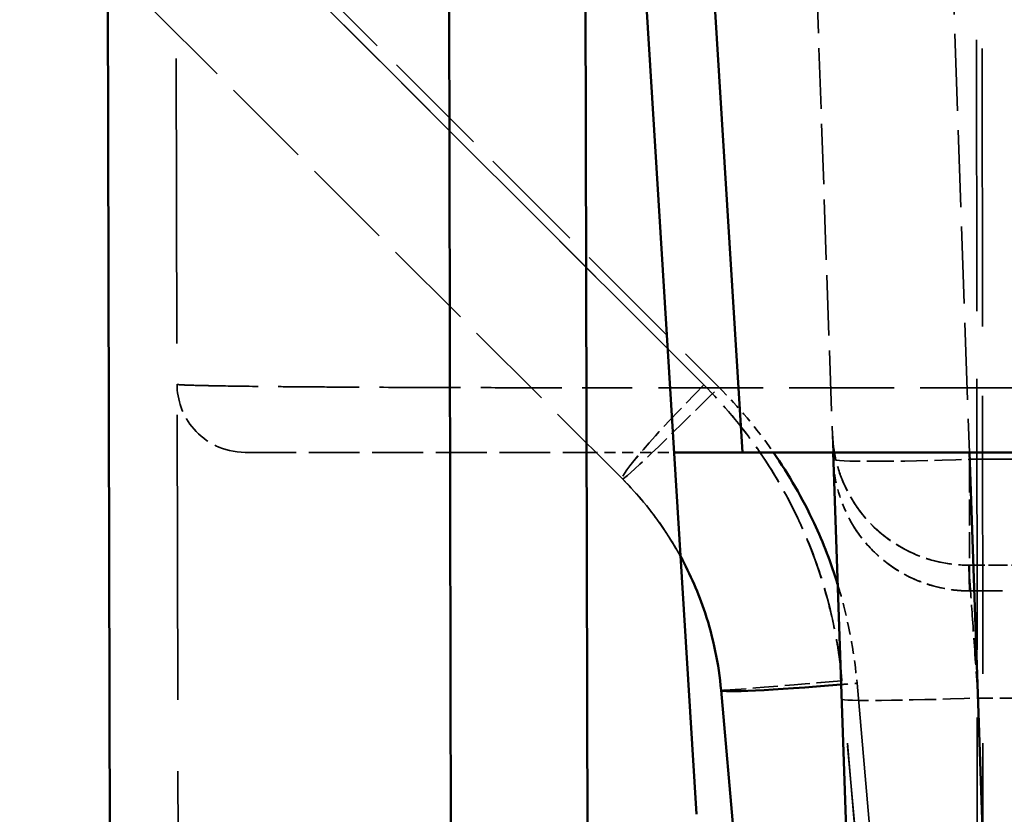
# Model space of a CAD drawing. Header units: millimetres. Extents: x 3367 to 6255, y 2001 to 4216.
# Tile 115 of 656: x 3657 to 3671, y 2686 to 2698. Entities that reach past the tile are written whole.
import ezdxf

# ---------------------------------------------------------------- set-up
doc = ezdxf.new("R2010")
doc.units = ezdxf.units.MM
doc.linetypes.add('DASHED', pattern=[0.2067, 0.1654, -0.0413])
for name, color, linetype, lineweight in [('Sichtbare Kanten(DIN)', 7, 'Continuous', 50), ('Sichtbare tangentiale Kanten(DIN)', 7, 'Continuous', 50), ('Verdeckte Kanten(DIN)', 7, 'DASHED', 35), ('Verdeckte tangentiale Kanten(DIN)', 7, 'DASHED', 35)]:
    doc.layers.add(name, color=color, linetype=linetype, lineweight=lineweight)

msp = doc.modelspace()

# ---------------------------------------------------------------- linework, layer by layer
at = {"layer": 'Sichtbare Kanten(DIN)'}
for p, q in [((3657.95403, 2709.68855), (3659.33358, 2101.67261)), ((3664.33356, 2101.684), (3662.95404, 2709.68855)), ((3665.16389, 2709.68855), (3666.60675, 2686.37963)), ((3667.28004, 2691.68855), (3666.27812, 2691.68855)), ((3675.91436, 2691.68855), (3667.28004, 2691.68855)), ((3668.60831, 2691.68855), (3668.93061, 2682.45898)), ((3666.96703, 2688.19842), (3667.32663, 2684.08812))]:
    msp.add_line(p, q, dxfattribs=at)
msp.add_open_spline([(3666.37258, 2690.16226), (3666.517, 2689.89818), (3666.79298, 2689.26397), (3666.93322, 2688.58479), (3666.96703, 2688.19842)], degree=3, knots=[9.72316223, 9.72316223, 9.72316223, 9.72316223, 10.62693126, 11.79152647, 11.79152647, 11.79152647, 11.79152647], dxfattribs=at)
at = {"layer": 'Sichtbare tangentiale Kanten(DIN)'}
for p, q in [((3666.33356, 2101.68855), (3664.95405, 2709.68855)), ((3667.28004, 2691.68855), (3666.28961, 2707.68855)), ((3670.60709, 2691.68855), (3670.95485, 2681.72998))]:
    msp.add_line(p, q, dxfattribs=at)
msp.add_ellipse((3668.95941, 2688.37273), major_axis=(-1.99239, -0.17431), ratio=0.03476685, start_param=0, end_param=1.45095281, dxfattribs=at)
msp.add_open_spline([(3667.73356, 2691.68855), (3667.96153, 2691.36064), (3668.16136, 2691.01313), (3668.33016, 2690.65114), (3668.4658, 2690.36026), (3668.5814, 2690.06004), (3668.67588, 2689.75334)], degree=3, knots=[12.8571977, 12.8571977, 12.8571977, 12.8571977, 14.05594003, 14.05594003, 14.05594003, 15.01921814, 15.01921814, 15.01921814, 15.01921814], dxfattribs=at)
at = {"layer": 'Verdeckte Kanten(DIN)', "ltscale": 25.284176}
msp.add_line((3658.96991, 2702.69082), (3660.33357, 2101.67488), dxfattribs=at)
at = {"layer": 'Verdeckte Kanten(DIN)', "ltscale": 8.129592}
msp.add_line((3665.52159, 2691.29817), (3657.97864, 2698.84112), dxfattribs=at)
at = {"layer": 'Verdeckte Kanten(DIN)', "ltscale": 5.366172}
msp.add_line((3668.36264, 2698.72345), (3668.60831, 2691.68855), dxfattribs=at)
at = {"layer": 'Verdeckte Kanten(DIN)', "ltscale": 0.977566}
msp.add_line((3664.99489, 2691.68855), (3666.27812, 2691.68855), dxfattribs=at)
at = {"layer": 'Verdeckte Kanten(DIN)', "ltscale": 1.419541}
msp.add_line((3672.46086, 2690.03257), (3670.59751, 2690.03257), dxfattribs=at)
at = {"layer": 'Verdeckte Kanten(DIN)', "ltscale": 0.039792}
msp.add_line((3670.61067, 2689.65587), (3670.61067, 2689.65656), dxfattribs=at)
at = {"layer": 'Verdeckte Kanten(DIN)', "ltscale": 6.651665}
msp.add_line((3679.34141, 2689.65587), (3670.61067, 2689.65587), dxfattribs=at)
at = {"layer": 'Verdeckte Kanten(DIN)', "ltscale": 4.506247}
msp.add_ellipse((3664.99489, 2691.68856), major_axis=(-6.00002, 0), ratio=0.00001, start_param=0.58469941, end_param=1.57079673, dxfattribs=at)
at = {"layer": 'Verdeckte Kanten(DIN)', "ltscale": 0.744945}
msp.add_ellipse((3670.61067, 2691.65587), major_axis=(-1.99878, -0.0698), ratio=0.99965691, start_param=0, end_param=0.48895237, dxfattribs=at)
at = {"layer": 'Verdeckte Kanten(DIN)', "ltscale": 2.79697}
msp.add_open_spline([(3659.99261, 2691.68855), (3659.66875, 2691.68851), (3659.41051, 2691.836), (3659.07173, 2692.22161), (3658.99311, 2692.46411), (3658.99261, 2692.68628)], degree=3, knots=[0.73693847, 0.73693847, 0.73693847, 0.73693847, 0.912870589, 0.912870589, 1.08921336, 1.08921336, 1.08921336, 1.08921336], dxfattribs=at)
at = {"layer": 'Verdeckte Kanten(DIN)', "ltscale": 2.340056}
msp.add_open_spline([(3668.59873, 2691.96273), (3668.60327, 2691.83266), (3668.62107, 2691.70117), (3668.67998, 2691.45121), (3668.72053, 2691.3307), (3668.85803, 2691.02302), (3668.97666, 2690.84215), (3669.26065, 2690.53006), (3669.42982, 2690.39527), (3669.7971, 2690.18754), (3669.99998, 2690.11253), (3670.33521, 2690.04574), (3670.46667, 2690.03253), (3670.59751, 2690.03253)], degree=3, knots=[0, 0, 0, 0, 0.039236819, 0.039236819, 0.077044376, 0.077044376, 0.140338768, 0.140338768, 0.203633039, 0.203633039, 0.266926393, 0.266926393, 0.306180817, 0.306180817, 0.306180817, 0.306180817], dxfattribs=at)
at = {"layer": 'Verdeckte Kanten(DIN)', "ltscale": 2.662875}
msp.add_open_spline([(3665.52159, 2691.29817), (3665.99429, 2690.82547), (3666.37157, 2690.25583), (3666.62239, 2689.63464), (3666.80735, 2689.17654), (3666.92397, 2688.69059), (3666.96703, 2688.19842)], degree=3, knots=[0, 0, 0, 0, 2.0116637, 2.0116637, 2.0116637, 3.49518963, 3.49518963, 3.49518963, 3.49518963], dxfattribs=at)
at = {"layer": 'Verdeckte Kanten(DIN)', "ltscale": 2.662968}
msp.add_open_spline([(3666.96703, 2688.19842), (3666.92984, 2688.62346), (3666.74599, 2689.46435), (3666.2129, 2690.5099), (3665.74081, 2691.07894), (3665.52159, 2691.29817)], degree=3, knots=[0, 0, 0, 0, 1.28113992, 2.56227984, 3.49523473, 3.49523473, 3.49523473, 3.49523473], dxfattribs=at)
at = {"layer": 'Verdeckte Kanten(DIN)', "ltscale": 1.085747}
msp.add_open_spline([(3665.52159, 2691.29817), (3665.79584, 2691.02392), (3666.09227, 2690.64902), (3666.3309, 2690.23847), (3666.37258, 2690.16226)], degree=3, knots=[8.29774085, 8.29774085, 8.29774085, 8.29774085, 9.46233606, 9.72316223, 9.72316223, 9.72316223, 9.72316223], dxfattribs=at)
at = {"layer": 'Verdeckte Kanten(DIN)', "ltscale": 1.597876}
msp.add_open_spline([(3670.61064, 2689.65589), (3670.61056, 2689.65589), (3670.61049, 2689.65589), (3670.61025, 2689.65589), (3670.6101, 2689.65589), (3670.605, 2689.65589), (3670.60006, 2689.65591), (3670.58524, 2689.65603), (3670.57536, 2689.65618), (3670.52191, 2689.65741), (3670.47835, 2689.65986), (3670.37704, 2689.66889), (3670.3193, 2689.67658), (3670.05273, 2689.72386), (3669.8467, 2689.79527), (3669.49743, 2689.98422), (3669.34589, 2690.09568), (3669.0997, 2690.33607), (3668.99809, 2690.46262), (3668.90343, 2690.61424), (3668.89293, 2690.63164), (3668.8821, 2690.65018), (3668.88086, 2690.65231), (3668.87957, 2690.65453), (3668.87933, 2690.65496), (3668.87905, 2690.65544), (3668.87897, 2690.65558), (3668.87889, 2690.65571), (3668.87888, 2690.65574), (3668.87887, 2690.65575)], degree=3, knots=[0, 0, 0, 0, 0.000023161, 0.000023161, 0.000069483, 0.000069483, 0.001551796, 0.001551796, 0.004516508, 0.004516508, 0.017591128, 0.017591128, 0.035030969, 0.035030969, 0.09881118, 0.09881118, 0.154174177, 0.154174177, 0.202040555, 0.202040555, 0.208040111, 0.208040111, 0.208796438, 0.208796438, 0.208984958, 0.208984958, 0.209079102, 0.209079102, 0.209137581, 0.209137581, 0.209137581, 0.209137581], dxfattribs=at)
at = {"layer": 'Verdeckte tangentiale Kanten(DIN)', "ltscale": 10.828931}
msp.add_line((3666.71461, 2692.67748), (3656.68608, 2702.706), dxfattribs=at)
at = {"layer": 'Verdeckte tangentiale Kanten(DIN)', "ltscale": 10.828703}
msp.add_line((3656.68698, 2702.706), (3666.7155, 2692.67748), dxfattribs=at)
at = {"layer": 'Verdeckte tangentiale Kanten(DIN)', "ltscale": 7.709019}
msp.add_line((3664.99203, 2692.63622), (3664.9691, 2702.74089), dxfattribs=at)
at = {"layer": 'Verdeckte tangentiale Kanten(DIN)', "ltscale": 24.039032}
msp.add_line((3670.70499, 2702.706), (3670.74107, 2665.44519), dxfattribs=at)
at = {"layer": 'Verdeckte tangentiale Kanten(DIN)', "ltscale": 24.648138}
msp.add_line((3670.78771, 2702.706), (3670.82456, 2664.50107), dxfattribs=at)
at = {"layer": 'Verdeckte tangentiale Kanten(DIN)', "ltscale": 9.660575}
msp.add_line((3657.97237, 2701.60602), (3666.9358, 2692.64259), dxfattribs=at)
at = {"layer": 'Verdeckte tangentiale Kanten(DIN)', "ltscale": 6.838543}
msp.add_line((3670.29402, 2700.65365), (3670.60709, 2691.68855), dxfattribs=at)
at = {"layer": 'Verdeckte tangentiale Kanten(DIN)', "ltscale": 1.156764}
msp.add_line((3664.99203, 2691.68855), (3664.99203, 2692.63622), dxfattribs=at)
at = {"layer": 'Verdeckte tangentiale Kanten(DIN)', "ltscale": 9.287353}
msp.add_line((3677.18222, 2692.63622), (3664.99203, 2692.63622), dxfattribs=at)
at = {"layer": 'Verdeckte tangentiale Kanten(DIN)', "ltscale": 6.306969}
msp.add_line((3670.61067, 2691.58607), (3678.88898, 2691.58607), dxfattribs=at)
at = {"layer": 'Verdeckte tangentiale Kanten(DIN)', "ltscale": 2.300331}
msp.add_line((3670.61067, 2689.65656), (3670.61067, 2691.58607), dxfattribs=at)
at = {"layer": 'Verdeckte tangentiale Kanten(DIN)', "ltscale": 1.419505}
msp.add_line((3670.59756, 2690.03188), (3672.46086, 2690.03188), dxfattribs=at)
at = {"layer": 'Verdeckte tangentiale Kanten(DIN)', "ltscale": 10.923786}
msp.add_line((3670.61067, 2689.65656), (3670.59756, 2690.03188), dxfattribs=at)
at = {"layer": 'Verdeckte tangentiale Kanten(DIN)', "ltscale": 6.651074}
msp.add_line((3679.34063, 2689.65656), (3670.61067, 2689.65656), dxfattribs=at)
at = {"layer": 'Verdeckte tangentiale Kanten(DIN)', "ltscale": 22.235878}
msp.add_line((3670.74107, 2665.44519), (3668.73822, 2688.33782), dxfattribs=at)
at = {"layer": 'Verdeckte tangentiale Kanten(DIN)', "ltscale": 23.152922}
msp.add_line((3670.82456, 2664.50107), (3668.73912, 2688.33782), dxfattribs=at)
at = {"layer": 'Verdeckte tangentiale Kanten(DIN)', "ltscale": 25.891163}
msp.add_line((3668.95941, 2688.30293), (3671.29016, 2661.66235), dxfattribs=at)
at = {"layer": 'Verdeckte tangentiale Kanten(DIN)', "ltscale": 8.40574}
msp.add_line((3671.11846, 2677.06238), (3670.73354, 2688.08492), dxfattribs=at)
at = {"layer": 'Verdeckte tangentiale Kanten(DIN)', "ltscale": 1.315906}
msp.add_line((3670.73354, 2688.08492), (3672.46086, 2688.08492), dxfattribs=at)
at = {"layer": 'Verdeckte tangentiale Kanten(DIN)', "ltscale": 2.255257}
msp.add_ellipse((3666.9358, 2692.71239), major_axis=(-1.41421, -1.41421), ratio=0.06613381, start_param=4.80305675, end_param=6.28318531, dxfattribs=at)
at = {"layer": 'Verdeckte tangentiale Kanten(DIN)', "ltscale": 2.255739}
msp.add_ellipse((3666.9358, 2692.71239), major_axis=(-1.41421, -1.41421), ratio=0.06581525, start_param=4.80274008, end_param=6.28318531, dxfattribs=at)
at = {"layer": 'Verdeckte tangentiale Kanten(DIN)', "ltscale": 2.355806}
msp.add_ellipse((3666.9358, 2692.71239), major_axis=(-1.41421, -1.41421), ratio=0.02468519, start_param=0.00000002, end_param=1.54611616, dxfattribs=at)
at = {"layer": 'Verdeckte tangentiale Kanten(DIN)', "ltscale": 2.340241}
msp.add_ellipse((3670.59756, 2692.0312), major_axis=(-1.99878, -0.0698), ratio=0.99965691, start_param=0, end_param=1.53590171, dxfattribs=at)
at = {"layer": 'Verdeckte tangentiale Kanten(DIN)', "ltscale": 2.391557}
msp.add_ellipse((3670.61067, 2691.65587), major_axis=(-1.99878, -0.0698), ratio=0.03487826, start_param=0, end_param=1.56957835, dxfattribs=at)
at = {"layer": 'Verdeckte tangentiale Kanten(DIN)', "ltscale": 1.595197}
msp.add_ellipse((3670.61067, 2691.65587), major_axis=(1.99878, 0.0698), ratio=0.99965691, start_param=3.63054502, end_param=4.67749436, dxfattribs=at)
at = {"layer": 'Verdeckte tangentiale Kanten(DIN)', "ltscale": 2.22354}
msp.add_ellipse((3668.95941, 2688.37273), major_axis=(-1.99239, -0.17431), ratio=0.00783446, start_param=0, end_param=1.45931405, dxfattribs=at)
at = {"layer": 'Verdeckte tangentiale Kanten(DIN)', "ltscale": 2.222859}
msp.add_ellipse((3668.95941, 2688.37273), major_axis=(-1.99239, -0.17431), ratio=0.00779574, start_param=0, end_param=1.45886696, dxfattribs=at)
at = {"layer": 'Verdeckte tangentiale Kanten(DIN)', "ltscale": 0.177878}
msp.add_ellipse((3668.95941, 2688.37273), major_axis=(-1.99239, -0.17431), ratio=0.03476685, start_param=1.45095281, end_param=1.56775464, dxfattribs=at)
at = {"layer": 'Verdeckte tangentiale Kanten(DIN)', "ltscale": 2.39202}
msp.add_ellipse((3670.73354, 2688.13728), major_axis=(-1.99878, -0.0698), ratio=0.02616101, start_param=0, end_param=1.56988276, dxfattribs=at)
at = {"layer": 'Verdeckte tangentiale Kanten(DIN)', "ltscale": 24.834347}
msp.add_open_spline([(3670.29481, 2702.72349), (3670.50303, 2702.57286), (3670.71125, 2702.42227), (3670.91998, 2702.27249), (3671.13804, 2702.11602), (3671.35666, 2701.96044), (3671.57567, 2701.80552), (3672.01366, 2701.49572), (3672.45324, 2701.18853), (3672.89443, 2700.88401), (3673.77673, 2700.27501), (3674.66542, 2699.67663), (3675.55964, 2699.08772), (3677.34847, 2697.90966), (3679.1594, 2696.7695), (3680.98675, 2695.65856), (3682.81495, 2694.54711), (3684.6596, 2693.46493), (3686.51582, 2692.40245), (3688.1187, 2691.48498), (3689.73022, 2690.58222), (3691.34766, 2689.68847), (3691.60316, 2689.54729), (3691.8588, 2689.40635), (3692.11456, 2689.26562), (3693.54433, 2688.4789), (3694.97792, 2687.69894), (3696.41241, 2686.92073), (3696.85854, 2686.67871), (3697.30476, 2686.43683), (3697.751, 2686.19493), (3699.63192, 2685.17533), (3701.51339, 2684.15551), (3703.38153, 2683.11508), (3704.27842, 2682.61557), (3705.1722, 2682.11129), (3706.06252, 2681.5997), (3706.09977, 2681.57829), (3706.13702, 2681.55687), (3706.17427, 2681.53544), (3707.09916, 2681.00321), (3708.0256, 2680.46036), (3708.94236, 2679.91253), (3709.40247, 2679.63758), (3709.86015, 2679.36139), (3710.31602, 2679.0835), (3710.77295, 2678.80497), (3711.22808, 2678.52473), (3711.68214, 2678.24217), (3712.13578, 2677.95988), (3712.58835, 2677.67526), (3713.04024, 2677.38814), (3713.26565, 2677.24492), (3713.49089, 2677.10107), (3713.71615, 2676.95623), (3713.94098, 2676.81166), (3714.16582, 2676.6661), (3714.38979, 2676.52105)], degree=3, knots=[23.90657116, 23.90657116, 23.90657116, 23.90657116, 24.67441573, 24.67441573, 24.67441573, 25.47656998, 25.47656998, 25.47656998, 27.08070161, 27.08070161, 27.08070161, 30.28872761, 30.28872761, 30.28872761, 36.70617763, 36.70617763, 36.70617763, 43.1266107, 43.1266107, 43.1266107, 48.67075965, 48.67075965, 48.67075965, 49.54654644, 49.54654644, 49.54654644, 54.44244875, 54.44244875, 54.44244875, 55.96507083, 55.96507083, 55.96507083, 62.38292533, 62.38292533, 62.38292533, 65.46409901, 65.46409901, 65.46409901, 65.59300132, 65.59300132, 65.59300132, 68.79327082, 68.79327082, 68.79327082, 70.39943457, 70.39943457, 70.39943457, 72.00933331, 72.00933331, 72.00933331, 73.61775641, 73.61775641, 73.61775641, 74.42005007, 74.42005007, 74.42005007, 75.22082047, 75.22082047, 75.22082047, 75.22082047], dxfattribs=at)
at = {"layer": 'Verdeckte tangentiale Kanten(DIN)', "ltscale": 7.182795}
msp.add_open_spline([(3658.99261, 2692.68628), (3658.9926, 2692.68498), (3658.9983, 2692.68368), (3659.00959, 2692.68238), (3659.03218, 2692.67979), (3659.07721, 2692.67722), (3659.14378, 2692.6747), (3659.21866, 2692.67186), (3659.32075, 2692.66909), (3659.44933, 2692.66643), (3659.49221, 2692.66554), (3659.53805, 2692.66466), (3659.58675, 2692.6638), (3659.78146, 2692.66035), (3660.02193, 2692.65709), (3660.30167, 2692.65412), (3660.44151, 2692.65264), (3660.59118, 2692.65123), (3660.74983, 2692.64991), (3660.90847, 2692.64859), (3661.0761, 2692.64735), (3661.25156, 2692.6462), (3661.60243, 2692.64391), (3661.98472, 2692.64196), (3662.38894, 2692.6404), (3662.49003, 2692.64001), (3662.59247, 2692.63965), (3662.69614, 2692.63931), (3663.00694, 2692.63831), (3663.32882, 2692.63754), (3663.6572, 2692.63702), (3663.94912, 2692.63655), (3664.24633, 2692.63628), (3664.54443, 2692.6362), (3664.69348, 2692.63615), (3664.84275, 2692.63616), (3664.99203, 2692.63622)], degree=3, knots=[0, 0, 0, 0, 0.04764194, 0.04764194, 0.04764194, 0.14292581, 0.14292581, 0.14292581, 0.25009486, 0.25009486, 0.25009486, 0.28583623, 0.28583623, 0.28583623, 0.4287212, 0.4287212, 0.4287212, 0.50015281, 0.50015281, 0.50015281, 0.57157628, 0.57157628, 0.57157628, 0.71440248, 0.71440248, 0.71440248, 0.75012144, 0.75012144, 0.75012144, 0.85720659, 0.85720659, 0.85720659, 0.9524022, 0.9524022, 0.9524022, 1, 1, 1, 1], dxfattribs=at)
at = {"layer": 'Verdeckte tangentiale Kanten(DIN)', "ltscale": 3.725364}
msp.add_open_spline([(3668.73822, 2688.33782), (3668.73346, 2688.38853), (3668.72869, 2688.43923), (3668.72321, 2688.48986), (3668.71773, 2688.54049), (3668.71154, 2688.59104), (3668.70481, 2688.64152), (3668.69136, 2688.74249), (3668.67578, 2688.84316), (3668.65799, 2688.94345), (3668.62239, 2689.14401), (3668.57793, 2689.343), (3668.52492, 2689.53978), (3668.41897, 2689.93314), (3668.27891, 2690.31768), (3668.10705, 2690.68693), (3667.94676, 2691.03132), (3667.75879, 2691.36243), (3667.54504, 2691.67595), (3667.52952, 2691.69871), (3667.51387, 2691.72138), (3667.49808, 2691.74395), (3667.26482, 2692.0774), (3667.00207, 2692.39002), (3666.71461, 2692.67748)], degree=3, knots=[0, 0, 0, 0, 0.15280114, 0.15280114, 0.15280114, 0.30561091, 0.30561091, 0.30561091, 0.61124435, 0.61124435, 0.61124435, 1.22251374, 1.22251374, 1.22251374, 2.44443922, 2.44443922, 2.44443922, 3.58410419, 3.58410419, 3.58410419, 3.66683788, 3.66683788, 3.66683788, 4.88911682, 4.88911682, 4.88911682, 4.88911682], dxfattribs=at)
at = {"layer": 'Verdeckte tangentiale Kanten(DIN)', "ltscale": 3.725576}
msp.add_open_spline([(3668.73912, 2688.33782), (3668.70359, 2688.74363), (3668.63247, 2689.1466), (3668.52698, 2689.54014), (3668.45335, 2689.81481), (3668.36298, 2690.08489), (3668.2565, 2690.34849), (3668.21039, 2690.46265), (3668.16127, 2690.57558), (3668.10919, 2690.68711), (3667.93686, 2691.05618), (3667.73218, 2691.40999), (3667.4986, 2691.74347), (3667.2651, 2692.07683), (3667.0027, 2692.38987), (3666.7155, 2692.67748)], degree=3, knots=[0.00000008, 0.00000008, 0.00000008, 0.00000008, 1.22210954, 1.22210954, 1.22210954, 2.07507044, 2.07507044, 2.07507044, 2.44446514, 2.44446514, 2.44446514, 3.6668628, 3.6668628, 3.6668628, 4.88886969, 4.88886969, 4.88886969, 4.88886969], dxfattribs=at)
at = {"layer": 'Verdeckte tangentiale Kanten(DIN)', "ltscale": 0.948981}
msp.add_open_spline([(3666.9358, 2692.64259), (3667.22374, 2692.35462), (3667.48654, 2692.04139), (3667.72009, 2691.70785), (3667.72459, 2691.70143), (3667.72908, 2691.69499), (3667.73356, 2691.68855)], degree=3, knots=[11.61143383, 11.61143383, 11.61143383, 11.61143383, 12.83365081, 12.83365081, 12.83365081, 12.8571977, 12.8571977, 12.8571977, 12.8571977], dxfattribs=at)
at = {"layer": 'Verdeckte tangentiale Kanten(DIN)', "ltscale": 2.35608}
msp.add_open_spline([(3670.73354, 2688.08492), (3670.70917, 2688.43387), (3670.6608, 2689.12635), (3670.60957, 2689.85995), (3670.59753, 2690.03238), (3670.59751, 2690.03255)], degree=3, knots=[-6.34068235, -6.34068235, -6.34068235, -6.34068235, -5.29263568, -4.24458901, -3.24894298, -3.24894298, -3.24894298, -3.24894298], dxfattribs=at)
at = {"layer": 'Verdeckte tangentiale Kanten(DIN)', "ltscale": 1.128615}
msp.add_open_spline([(3668.67588, 2689.75334), (3668.70129, 2689.67087), (3668.72517, 2689.58793), (3668.7475, 2689.50457), (3668.85288, 2689.11127), (3668.92391, 2688.70861), (3668.95941, 2688.30293)], degree=3, knots=[15.01921814, 15.01921814, 15.01921814, 15.01921814, 15.27825212, 15.27825212, 15.27825212, 16.5004586, 16.5004586, 16.5004586, 16.5004586], dxfattribs=at)

doc.saveas('drawing.dxf')
